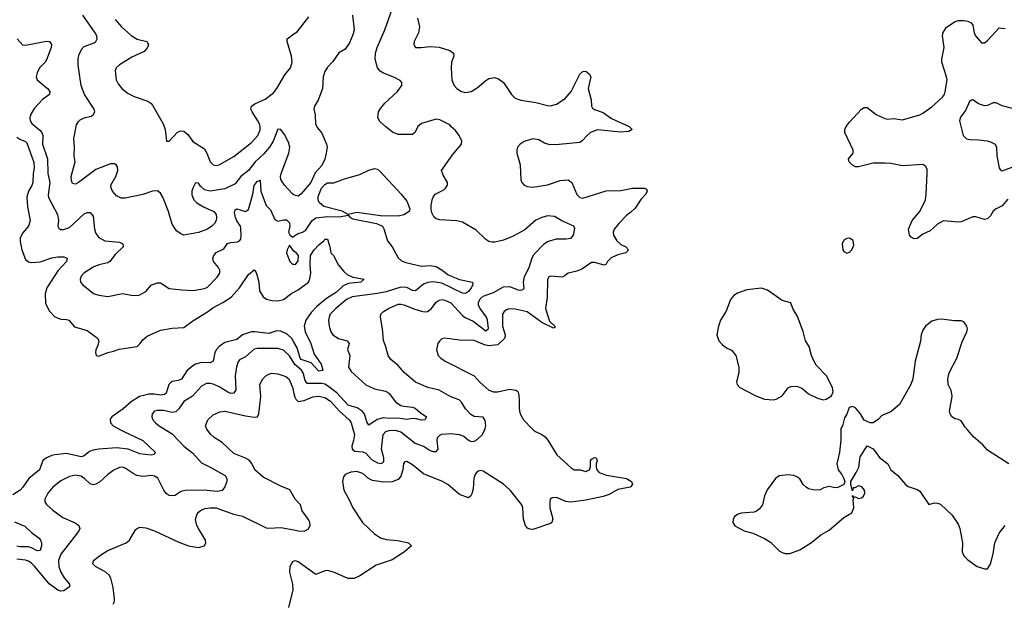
# Model space of a CAD drawing. Header units: inches. Extents: x 1694797 to 1849917, y 907313 to 1017959.
# Tile 556 of 656: x 1798130 to 1804845, y 928825 to 932799. Entities that reach past the tile are written whole.
import ezdxf

# ---------------------------------------------------------------- set-up
doc = ezdxf.new("R2010")
doc.units = ezdxf.units.IN
doc.header["$MEASUREMENT"] = 0
for name, color, linetype in [('B7992', 7, 'Continuous'), ('B7993', 7, 'Continuous'), ('B8902', 7, 'Continuous'), ('B8903', 7, 'Continuous')]:
    doc.layers.add(name, color=color, linetype=linetype)

msp = doc.modelspace()

# ---------------------------------------------------------------- linework, layer by layer
at = {"layer": 'B7992', "color": 5}
for points, elevation in [([(1798821.7, 930000), (1798839.6, 929990), (1798968.7, 929930), (1799053, 929850), (1799047.1, 929832.9), (1799026, 929830), (1798950, 929838.2), (1798870.4, 929870.4), (1798790, 929879.3), (1798670, 929870.6), (1798630, 929862.5), (1798606.6, 929853.4), (1798570, 929825.1), (1798550, 929817.1), (1798450, 929839.4), (1798370, 929832.4), (1798350, 929826.8), (1798312.7, 929810), (1798288.4, 929791.6), (1798265.7, 929730), (1798192.6, 929670), (1798152.2, 929610), (1798132.3, 929590), (1798082.5, 929557.5)], 720), ([(1799128, 930000), (1799170, 929973.6), (1799248.4, 929890), (1799310, 929841.8), (1799370, 929775.8), (1799430, 929748.3), (1799530.2, 929690), (1799542, 929670), (1799542.2, 929650), (1799530, 929612.4), (1799511.9, 929588.1), (1799478.9, 929581.1), (1799408.4, 929588.4), (1799269.1, 929590.9), (1799230, 929580.8), (1799190, 929555.1), (1799170, 929550.9), (1799150, 929554.2), (1799130, 929567.6), (1799113.3, 929590), (1799071.7, 929671.7), (1799050, 929686.4), (1799029.8, 929689.8), (1798970, 929683.9), (1798929.9, 929689.9), (1798903.1, 929703.1), (1798850, 929739.8), (1798830, 929746.2), (1798810, 929744.8), (1798772.8, 929727.2), (1798730, 929697.6), (1798674.4, 929645.6), (1798650, 929630.8), (1798632.6, 929627.4), (1798610, 929634), (1798570.9, 929670.9), (1798545.9, 929685.9), (1798510, 929692.5), (1798470, 929683.2), (1798410, 929653.2), (1798356.2, 929610), (1798320.8, 929570), (1798300.3, 929530), (1798300.5, 929510), (1798311.7, 929491.7), (1798355, 929455), (1798423.2, 929403.2), (1798508.2, 929368.2), (1798533, 929350), (1798540.5, 929330), (1798531.6, 929308.4), (1798410, 929154.5), (1798394.8, 929110), (1798395.9, 929070), (1798409.5, 929030), (1798432.2, 928992.2), (1798470.3, 928950), (1798468.9, 928930), (1798430, 928903), (1798410, 928901.2), (1798390, 928909.2), (1798330.7, 928950.7), (1798230, 929072.2), (1798210, 929093.2), (1798190, 929105.6), (1798170, 929112.3), (1798110, 929120.2)], 740), ([(1800000, 929544.5), (1799971.7, 929591.7), (1799910, 929617.4), (1799790, 929678), (1799734.4, 929730), (1799713, 929773), (1799694.3, 929794.3), (1799670, 929809.2), (1799590, 929841.3), (1799510, 929915.8), (1799456.3, 929950), (1799433.4, 929970), (1799410.6, 930000)], 760), ([(1798768, 928812), (1798776, 928830), (1798777.4, 928850), (1798767, 928927), (1798750.5, 928990), (1798739.3, 929010), (1798718.4, 929030), (1798647.7, 929070), (1798628.8, 929088.8), (1798633, 929110), (1798683.1, 929150), (1798730, 929179.2), (1798856.3, 929230), (1798878.4, 929250), (1798920.3, 929319.7), (1798930, 929329.3), (1798950, 929338), (1798990, 929333.6), (1799050, 929313.7), (1799215.5, 929235.5), (1799281.2, 929210), (1799350, 929198.3), (1799390, 929209.6), (1799400.4, 929230), (1799398, 929250), (1799348.7, 929328.7), (1799338.6, 929350), (1799329.3, 929390), (1799337.6, 929422.4), (1799350, 929440.5), (1799370, 929455.8), (1799394.7, 929465.3), (1799430, 929470.8), (1799470, 929468.9), (1799587.6, 929427.6), (1799650, 929414), (1799810, 929333.7), (1799830, 929330.6), (1799910, 929335.4), (1800000, 929318.9)], 760), ([(1798094.7, 929374.7), (1798164.1, 929344.1), (1798210, 929300.6), (1798262.9, 929262.9), (1798272.2, 929250), (1798277.8, 929230), (1798278.3, 929210), (1798270, 929179.7), (1798250, 929176.2), (1798215.6, 929195.6), (1798190, 929203.5), (1798130, 929203.6), (1798110, 929208.5)], 720), ([(1800000, 929105.3), (1799990, 929101.2), (1799973.4, 929070), (1799970.4, 929030), (1799990.4, 928950), (1799992, 928910), (1799963.7, 928790)], 780)]:
    msp.add_lwpolyline(points, dxfattribs=dict(at, elevation=elevation))
at = {"layer": 'B7993', "color": 5}
for points, elevation in [([(1800000, 931605.9), (1799990, 931612.4), (1799932.7, 931672.7), (1799910.4, 931710), (1799909, 931730), (1799914, 931750), (1799966.5, 931890), (1799972.3, 931930), (1799963.8, 931963.8), (1799935.9, 932015.9), (1799910, 932050.3), (1799890, 932052.7), (1799859.5, 931970), (1799834.6, 931930), (1799795.2, 931884.8), (1799735.8, 931830), (1799691.3, 931770), (1799637.3, 931730), (1799599.1, 931680.9), (1799530, 931646.7), (1799430, 931629), (1799390, 931639.7), (1799364.1, 931664.1), (1799350, 931684.9), (1799330, 931686.4), (1799310, 931650.4), (1799304.5, 931630), (1799305, 931605), (1799318, 931570), (1799337.7, 931550), (1799382.5, 931522.5), (1799454.3, 931490), (1799469.7, 931470), (1799472.6, 931450), (1799469.6, 931430), (1799458.7, 931410), (1799439.6, 931390), (1799410, 931370.3), (1799350, 931348.5), (1799250, 931330.8), (1799230, 931338.8), (1799199.9, 931359.9), (1799170, 931404.7), (1799145.3, 931490), (1799105.7, 931590), (1799090, 931615.5), (1799070, 931632), (1799035.3, 931630), (1798970, 931606), (1798850, 931581.1), (1798822.2, 931582.2), (1798790, 931597.6), (1798762.6, 931630), (1798753.4, 931650), (1798751.6, 931670), (1798786, 931730), (1798800.2, 931770), (1798796.4, 931796.4), (1798789, 931809), (1798775.5, 931815.5), (1798750, 931817.3), (1798650, 931778), (1798530, 931688.4), (1798510, 931677.3), (1798490, 931681), (1798482.9, 931702.9), (1798481.1, 931730), (1798507.6, 931830), (1798500.7, 931870), (1798503.2, 931930), (1798498.2, 931990), (1798517.7, 932082.3), (1798530, 932106), (1798543.1, 932116.9), (1798570, 932129.5), (1798618.4, 932141.6), (1798630.8, 932150), (1798642, 932170), (1798638, 932190), (1798571.5, 932290), (1798549.1, 932350), (1798528.6, 932488.6), (1798528.6, 932531.4), (1798536.2, 932563.8), (1798556.1, 932603.9), (1798570, 932616), (1798638.1, 932641.9), (1798650.3, 932650), (1798658.3, 932670), (1798656.1, 932690), (1798645, 932710), (1798561.1, 932830)], 760), ([(1798781.3, 932801.3), (1798823.6, 932750), (1798890, 932692.1), (1798930, 932667.3), (1798998, 932650), (1799009.1, 932630), (1799001.8, 932610), (1798978.5, 932581.5), (1798895.8, 932544.2), (1798810, 932492), (1798788.7, 932471.3), (1798781.6, 932450), (1798787.8, 932390), (1798802.2, 932362.2), (1798827.2, 932330), (1798870, 932296.1), (1798910, 932275.8), (1799003.2, 932243.2), (1799024.9, 932230), (1799036.7, 932216.7), (1799108.6, 932088.6), (1799123, 932050), (1799131.6, 931971.6), (1799150, 931971), (1799206.9, 932033.1), (1799230, 932041.3), (1799250, 932038.4), (1799277.4, 932017.4), (1799310, 931967.6), (1799390, 931918.6), (1799407.1, 931890), (1799430.1, 931830.1), (1799450, 931809.1), (1799470, 931803.9), (1799490, 931810.2), (1799590, 931865.8), (1799710, 931962.3), (1799754, 932010), (1799768.9, 932048.9), (1799770.4, 932070), (1799766, 932090), (1799754.9, 932110), (1799714.5, 932170), (1799706.2, 932190), (1799710.7, 932209.3), (1799733.6, 932226.4), (1799803, 932257), (1799859.9, 932300.1), (1799883.5, 932330), (1799937.1, 932422.9), (1799977.6, 932470), (1799987.3, 932510), (1799984.7, 932550), (1799954, 932650), (1799954.5, 932670), (1800000, 932701.9)], 780), ([(1798113, 932670), (1798150, 932627.7), (1798170, 932624.9), (1798313.3, 932653.3), (1798333.4, 932650), (1798346.7, 932630), (1798344.9, 932610), (1798313.6, 932526.4), (1798303.7, 932510), (1798266, 932470), (1798250, 932438), (1798243.2, 932410), (1798249.4, 932389.4), (1798320.7, 932330), (1798334.4, 932310), (1798333.4, 932290), (1798285.9, 932254.1), (1798230, 932195.4), (1798205, 932155), (1798198.6, 932130), (1798200.3, 932110), (1798211.8, 932091.8), (1798266.8, 932046.8), (1798280.2, 932030), (1798287.2, 932010), (1798285.9, 931950), (1798319.4, 931850), (1798322, 931750), (1798334.8, 931690), (1798323.1, 931603.1), (1798327.3, 931587.3), (1798387.7, 931470), (1798394.7, 931430), (1798390.4, 931390.4), (1798397.1, 931377.1), (1798408.7, 931368.7), (1798428.6, 931368.6), (1798470, 931381.5), (1798570, 931475.3), (1798590, 931484.4), (1798610, 931483.8), (1798630, 931458.8), (1798641.1, 931370), (1798650, 931341.6), (1798670, 931313.4), (1798710, 931290.3), (1798810, 931281.1), (1798833.4, 931270), (1798834.9, 931250), (1798781.7, 931198.3), (1798744.4, 931150), (1798730, 931142), (1798670, 931128), (1798630, 931111.8), (1798567.4, 931070), (1798550.3, 931050), (1798541.3, 931030), (1798544.4, 931010), (1798560.4, 930990), (1798632.5, 930932.5), (1798670, 930919.7), (1798730, 930912.3), (1798830, 930931.8), (1798890, 930919.5), (1798930, 930917.4), (1798950, 930921.7), (1798990, 930944.4), (1799028.8, 930991.2), (1799070, 931004.5), (1799090, 931004), (1799150, 930967), (1799235.8, 930955.8), (1799313, 930953), (1799390, 930966.5), (1799410, 930975.3), (1799477.6, 931042.4), (1799493.8, 931070), (1799494.6, 931090), (1799486, 931110), (1799452.4, 931150), (1799447.2, 931170), (1799453.8, 931190), (1799470, 931211), (1799523.2, 931236.8), (1799547.7, 931272.3), (1799570, 931279.8), (1799615.9, 931284.1), (1799629.8, 931290.2), (1799637.6, 931302.4), (1799641.2, 931330), (1799638.5, 931378.5), (1799636.1, 931390), (1799610, 931427.2), (1799601.6, 931450), (1799596, 931484), (1799598.6, 931501.4), (1799610, 931509.2), (1799670, 931490.2), (1799690, 931505.3), (1799720.2, 931610), (1799730, 931668), (1799750, 931696.3), (1799770, 931705.5), (1799775.2, 931630), (1799810, 931531.5), (1799841.5, 931501.5), (1799870, 931436.5), (1799890, 931425.4), (1799930, 931435.2), (1799950, 931433.7), (1799970, 931414.9), (1799972.1, 931390), (1799963.5, 931350), (1799971.6, 931331.6), (1799990, 931316.1), (1800000, 931322.6)], 740), ([(1798110, 931997.5), (1798130, 931984.6), (1798169.6, 931969.6), (1798179, 931959), (1798226.2, 931826.2), (1798229.7, 931790), (1798221.9, 931750), (1798219.9, 931690), (1798212.2, 931667.8), (1798189.5, 931630), (1798178.3, 931590), (1798183.2, 931523.2), (1798200.9, 931430), (1798188.9, 931390), (1798150, 931343.6), (1798133.8, 931310), (1798133.7, 931286.3), (1798145.3, 931230), (1798170, 931164.4), (1798190, 931146.9), (1798210, 931144.1), (1798270, 931147.8), (1798350, 931175.9), (1798390, 931182.8), (1798430, 931182.9), (1798452.8, 931172.8), (1798450.2, 931150), (1798390, 931087.1), (1798315.1, 930970), (1798303, 930930), (1798305.2, 930865.2), (1798330, 930813.7), (1798370, 930771.8), (1798410, 930756), (1798450, 930755.3), (1798466, 930750), (1798503.7, 930703.7), (1798590, 930679.6), (1798657.6, 930630), (1798668.7, 930608.7), (1798663.8, 930576.2), (1798650, 930548), (1798647, 930530), (1798651.3, 930510), (1798670, 930503.8), (1798730, 930530.4), (1798770, 930537.6), (1798808.7, 930551.3), (1798930, 930569.4), (1798952, 930590), (1798970, 930615.8), (1798998.7, 930641.3), (1799090, 930681.1), (1799170, 930695.8), (1799250, 930700.1), (1799310, 930745.5), (1799410, 930806), (1799446.2, 930833.8), (1799514.7, 930870), (1799572.3, 930907.7), (1799629.8, 930970.2), (1799690, 931062), (1799730, 931093), (1799740.5, 931080.5), (1799750, 931051.3), (1799760.3, 931010), (1799766.5, 930950), (1799789.5, 930909.5), (1799813.8, 930893.8), (1799850, 930883.5), (1799890, 930881.7), (1799930, 930891.6), (1799986.5, 930933.5), (1800000, 930940.8)], 720), ([(1800000, 931220.8), (1799970, 931260.7), (1799954, 931230), (1799950.4, 931210), (1799955.8, 931190), (1799973, 931150), (1799990, 931133), (1800000, 931131.7)], 740), ([(1800000, 930600.9), (1799985.9, 930625.9), (1799954.4, 930654.4), (1799910, 930674.5), (1799883.5, 930676.5), (1799830, 930658.6), (1799730.7, 930670.7), (1799710, 930669.5), (1799650.2, 930650), (1799610, 930617.7), (1799530, 930597.8), (1799490.2, 930570), (1799471.8, 930550), (1799461.9, 930530), (1799450, 930469.5), (1799430, 930458.7), (1799370, 930461.7), (1799330, 930450.5), (1799310, 930439.5), (1799270, 930403.5), (1799232.9, 930347.1), (1799210, 930338.4), (1799170, 930332.2), (1799157.5, 930322.5), (1799147.9, 930310), (1799128.1, 930251.9), (1799117.3, 930242.7), (1799090, 930239), (1799050, 930246.2), (1799010, 930245.5), (1798947.2, 930230), (1798890, 930193), (1798834.6, 930145.4), (1798757.6, 930090), (1798745.9, 930074.1), (1798750.3, 930050), (1798767.9, 930030), (1798821.7, 930000)], 720), ([(1800000, 930458), (1799970, 930507.2), (1799930, 930546.3), (1799890, 930556.5), (1799750, 930556.5), (1799730, 930551.5), (1799670, 930499.2), (1799630, 930478.9), (1799617.8, 930462.2), (1799608.4, 930431.6), (1799599.8, 930370), (1799604.7, 930275.3), (1799590, 930251.2), (1799570, 930249.9), (1799550, 930258.4), (1799490, 930296), (1799450, 930312.6), (1799430, 930317.5), (1799403, 930317), (1799370, 930300.8), (1799307.7, 930232.3), (1799250, 930194.5), (1799215.5, 930144.5), (1799194.5, 930125.5), (1799170, 930119.5), (1799110, 930134.8), (1799070, 930134.8), (1799050.3, 930129.7), (1799034.4, 930110), (1799032, 930090), (1799038.7, 930070), (1799056.5, 930050), (1799080.3, 930030), (1799128, 930000)], 740), ([(1799410.6, 930000), (1799403, 930010), (1799398, 930030), (1799413.4, 930070), (1799450, 930104.5), (1799494.9, 930125.1), (1799530, 930129.7), (1799670, 930098), (1799730, 930087.7), (1799751.1, 930090), (1799761.9, 930110), (1799773.8, 930230), (1799768.3, 930311.7), (1799788.8, 930350), (1799809.5, 930370.5), (1799830, 930381.5), (1799850, 930387.6), (1799890, 930384.7), (1799944.9, 930364.9), (1799966, 930350), (1799990, 930294), (1800000, 930249.2)], 760)]:
    msp.add_lwpolyline(points, dxfattribs=dict(at, elevation=elevation))
at = {"layer": 'B8902', "color": 5}
msp.add_line((1800688, 930000, 760), (1800690, 930000.1, 760), dxfattribs=at)
for points, elevation in [([(1801634.9, 930000), (1801647.7, 929990), (1801690.2, 929970.2), (1801713.2, 929953.2), (1801731.9, 929931.9), (1801792.4, 929832.4), (1801890, 929742.4), (1801912, 929730), (1801951.5, 929728.5), (1801990, 929718.5), (1801998.7, 929721.3), (1802015.6, 929730), (1802022.4, 929750), (1802023.6, 929790), (1802030, 929802.8), (1802050, 929812.7), (1802062, 929810), (1802067.3, 929790), (1802060.4, 929770), (1802061.1, 929750), (1802066, 929730), (1802082.6, 929710), (1802132.1, 929692.1), (1802267.3, 929670), (1802301.6, 929650), (1802310, 929629.2), (1802294, 929610), (1802210, 929594.6), (1802150, 929561.4), (1802110, 929546.6), (1801990, 929523.1), (1801888.2, 929508.2), (1801853.8, 929513.8), (1801790, 929540.3), (1801762, 929538), (1801748.2, 929530), (1801744.6, 929510), (1801746, 929470), (1801766, 929394), (1801759.3, 929370), (1801750, 929362.4), (1801630, 929321.1), (1801610, 929323.5), (1801592.1, 929332.1), (1801579.7, 929350), (1801567, 929393), (1801561.4, 929470), (1801553.8, 929490), (1801474.3, 929590), (1801430.5, 929630.5), (1801290, 929720.7), (1801270, 929723.9), (1801259.7, 929720.3), (1801246.7, 929713.3), (1801238.6, 929701.4), (1801228.3, 929671.7), (1801221.5, 929598.5), (1801213.9, 929566.1), (1801207.5, 929552.5), (1801190, 929537), (1801130, 929560.9), (1801050, 929628.4), (1801014, 929650), (1800882.8, 929702.8), (1800810, 929763.6), (1800770, 929786.6), (1800756.8, 929783.2), (1800747.2, 929772.8), (1800743.6, 929730), (1800730, 929685.1), (1800710, 929664), (1800670, 929647.2), (1800610, 929644.7), (1800536.1, 929656.1), (1800509.8, 929669.8), (1800470, 929704.2), (1800430, 929718.3), (1800387.5, 929712.5), (1800350, 929698), (1800338.4, 929681.6), (1800332.4, 929650), (1800339.5, 929590), (1800374.4, 929530), (1800402.4, 929470), (1800468.9, 929370), (1800550, 929291.7), (1800590, 929265.8), (1800630, 929252.8), (1800707, 929247), (1800772.5, 929232.5), (1800782, 929230), (1800802, 929210), (1800754.8, 929170), (1800670, 929115.1), (1800560.4, 929079.6), (1800450, 929006.6), (1800410, 928987.8), (1800370, 928988), (1800270, 929031.6), (1800230, 929041.6), (1800210, 929040.5), (1800150, 929016.2), (1800030, 929102), (1800010, 929109.3), (1800000, 929105.3)], 780), ([(1800404.6, 930000), (1800412.5, 929970), (1800407.3, 929930), (1800395.6, 929890), (1800397.2, 929870), (1800416.2, 929856.2), (1800470, 929851.6), (1800490, 929842.8), (1800530, 929799.4), (1800570, 929776.9), (1800590, 929772.6), (1800603.3, 929776.7), (1800613, 929787), (1800612.6, 929810), (1800596.9, 929870), (1800609, 929970), (1800627.5, 929990), (1800650, 929997.7), (1800688, 930000)], 760), ([(1800690, 930000.1), (1800730, 929987.7), (1800827.1, 929910), (1800887.4, 929887.4), (1800930, 929861.1), (1800950, 929854.5), (1800970, 929855.1), (1800983.7, 929870), (1800977.2, 929930), (1800980.2, 929950), (1800995, 929965), (1801008.5, 929971.5), (1801070, 929976.4), (1801128, 929970), (1801158.2, 929958.2), (1801190, 929931.9), (1801210, 929921.7), (1801230, 929923.6), (1801250, 929934.9), (1801285.5, 929970), (1801299.7, 930000)], 760), ([(1803730.9, 930000), (1803730.6, 929930.6), (1803722, 929850), (1803702, 929770), (1803710.8, 929730), (1803738, 929698), (1803751.3, 929670), (1803758, 929650), (1803751, 929629), (1803710, 929609.4), (1803690, 929607.3), (1803650, 929615.1), (1803613.7, 929606.3), (1803590, 929592.7), (1803549.5, 929589.5), (1803510, 929599.3), (1803494, 929610), (1803473.2, 929630), (1803450, 929668.7), (1803430, 929681.2), (1803409.4, 929689.4), (1803370, 929694), (1803310, 929687), (1803284, 929670), (1803228.3, 929591.7), (1803208.5, 929551.5), (1803194.9, 929490), (1803176.5, 929463.5), (1803154, 929446), (1803139, 929441), (1803050, 929434), (1803030, 929427), (1803006, 929410), (1802994.9, 929390), (1802993, 929370), (1803006.3, 929346.3), (1803070, 929312.7), (1803130, 929298), (1803210, 929261.3), (1803250, 929236.4), (1803310, 929177.1), (1803330, 929166), (1803350, 929158.4), (1803382, 929158), (1803450, 929184.4), (1803530, 929232.4), (1803593.6, 929286.4), (1803650, 929317.6), (1803750, 929404.9), (1803804.4, 929435.6), (1803819.6, 929470), (1803814.6, 929525.4), (1803818, 929538), (1803810, 929546), (1803810, 929554), (1803822, 929542), (1803830, 929544.7), (1803850, 929534), (1803870, 929539.1), (1803885.2, 929550), (1803893.3, 929570), (1803891.6, 929590), (1803874, 929614), (1803850, 929619), (1803826, 929606), (1803814, 929606), (1803810, 929586), (1803798, 929630), (1803798, 929650), (1803835.3, 929710), (1803852.5, 929747.5), (1803862, 929818), (1803910, 929892), (1803950, 929871.3), (1803993.7, 929813.7), (1804050.7, 929770), (1804070.8, 929730), (1804118.8, 929690), (1804170.7, 929630), (1804190, 929615.5), (1804250, 929595.5), (1804270, 929582.8), (1804330, 929492), (1804370, 929504), (1804390, 929502.4), (1804410, 929494.4), (1804490, 929420.5), (1804530, 929359.1), (1804542.8, 929330), (1804558.9, 929230), (1804558.4, 929170), (1804570, 929142.8), (1804595.6, 929115.6), (1804661, 929070), (1804710, 929053), (1804730, 929054), (1804750, 929084.7), (1804770, 929156), (1804781.1, 929230), (1804810, 929297.3), (1804850, 929350.4)], 820), ([(1804876.9, 929770), (1804730, 929864), (1804699.6, 929899.6), (1804634.3, 929954.3), (1804595.4, 930000)], 820), ([(1800000, 929318.9), (1800030, 929313.5), (1800069.1, 929310.9), (1800096.4, 929323.6), (1800110.4, 929350), (1800108.9, 929370), (1800099.6, 929390), (1800056.9, 929450), (1800044.9, 929490), (1800008.7, 929530), (1800000, 929544.5)], 760)]:
    msp.add_lwpolyline(points, dxfattribs=dict(at, elevation=elevation))
at = {"layer": 'B8903', "color": 5}
msp.add_line((1800688, 930000, 760), (1800690, 930000.1, 760), dxfattribs=at)
for points, elevation in [([(1801299.7, 930000), (1801304.5, 930010), (1801307.9, 930030), (1801304.9, 930064.9), (1801290, 930088), (1801230, 930093.8), (1801207, 930107), (1801170, 930145.3), (1801144, 930190), (1801127.6, 930207.6), (1801070, 930226), (1800990, 930273), (1800913.4, 930290), (1800830, 930327.4), (1800754.3, 930390), (1800710, 930440.9), (1800660.7, 930480.7), (1800643.7, 930510), (1800627.9, 930567.9), (1800610.3, 930610.3), (1800604.9, 930690), (1800590.5, 930769.5), (1800593.4, 930790), (1800610.6, 930810), (1800644.4, 930830), (1800710, 930858.7), (1800730, 930859.3), (1800750, 930853.8), (1800823.9, 930823.9), (1800870, 930811.6), (1800890, 930807.7), (1800910.1, 930809.9), (1800938.8, 930830), (1800970, 930872.6), (1800990, 930886.2), (1801010.2, 930889.8), (1801030, 930886.6), (1801070, 930867.2), (1801150, 930781.8), (1801168.3, 930768.3), (1801222.3, 930742.3), (1801310, 930677.6), (1801326.4, 930693.6), (1801320.1, 930750), (1801313.8, 930770), (1801269.3, 930829.3), (1801259.6, 930850), (1801259, 930870), (1801270, 930895.2), (1801290, 930912.8), (1801360.5, 930939.5), (1801430, 930977.6), (1801470, 930979.7), (1801530, 930957), (1801550, 930955), (1801561.2, 930958.8), (1801571.1, 930968.9), (1801565, 931010), (1801572.7, 931047.3), (1801604.6, 931110), (1801624.1, 931175.9), (1801639.5, 931200.5), (1801706, 931270), (1801730, 931285.6), (1801790, 931304.4), (1801856.2, 931303.8), (1801890.8, 931310), (1801908, 931330), (1801915.1, 931375.1), (1801910.3, 931390.3), (1801826.9, 931426.9), (1801776.7, 931456.7), (1801730, 931462.6), (1801690, 931450.9), (1801650, 931432.7), (1801574, 931366), (1801490, 931320.6), (1801430, 931296.5), (1801370, 931281.6), (1801350, 931282), (1801330, 931287.3), (1801310, 931300.7), (1801243.6, 931363.6), (1801150, 931419.5), (1801110, 931427.2), (1800994.6, 931434.6), (1800970, 931442), (1800955.2, 931455.2), (1800941.6, 931481.6), (1800936.3, 931510), (1800935.5, 931530), (1800943.8, 931570), (1800950.5, 931590), (1800964, 931610), (1801021.6, 931638.4), (1801034.8, 931650), (1801046.8, 931670), (1801047.3, 931690), (1801018, 931738), (1801007, 931770), (1801081.6, 931878.4), (1801142, 931950), (1801146, 931970), (1801126.8, 932010), (1801103, 932043), (1801071, 932070), (1801062.5, 932082.5), (1800995.3, 932115.3), (1800970, 932121.2), (1800869.6, 932090.4), (1800845.8, 932070), (1800827.7, 932032.3), (1800810, 932015.8), (1800710, 932016.9), (1800672.3, 932032.3), (1800624.4, 932070), (1800585.3, 932105.3), (1800572.2, 932130), (1800577, 932170), (1800590, 932194), (1800621.3, 932230), (1800706, 932310), (1800735.3, 932350), (1800737.1, 932370), (1800724.2, 932384.2), (1800685.8, 932405.8), (1800610, 932434.4), (1800587.9, 932447.9), (1800570, 932470.5), (1800554, 932530), (1800557.5, 932570), (1800568.8, 932610), (1800620.7, 932730), (1800669.1, 932870.9)], 760), ([(1800399, 932830), (1800411.6, 932730), (1800402.7, 932697.3), (1800378.1, 932641.9), (1800350, 932597.6), (1800306.3, 932573.7), (1800266.4, 932513.6), (1800230, 932475.5), (1800210, 932445.3), (1800200.5, 932410), (1800194.3, 932330), (1800166, 932250), (1800140.8, 932210), (1800137.1, 932190), (1800145.6, 932150), (1800147.3, 932087.3), (1800160.8, 932060.8), (1800190, 932024.5), (1800222.9, 931950), (1800225.8, 931930), (1800219.7, 931890), (1800210, 931848.9), (1800190, 931804.5), (1800145.6, 931754.4), (1800115.3, 931690), (1800050, 931611.7), (1800030, 931595.3), (1800010, 931599.5), (1800000, 931605.9)], 760), ([(1800000, 932701.9), (1800022.4, 932717.6), (1800100.8, 932819.2)], 780), ([(1800843.1, 932810), (1800856.5, 932750), (1800848.8, 932710), (1800820.4, 932650), (1800818, 932630), (1800830, 932610.8), (1800868.9, 932608.9), (1800930, 932616.5), (1800990, 932612), (1801062.8, 932590), (1801088, 932570), (1801090.3, 932550), (1801076, 932510), (1801071.9, 932471.9), (1801077.6, 932390), (1801094, 932350), (1801110.4, 932330), (1801142, 932310), (1801170, 932303.6), (1801210, 932310.2), (1801250, 932334.4), (1801310, 932385.5), (1801330, 932397.3), (1801370, 932406), (1801396.5, 932396.5), (1801430.6, 932370), (1801483.7, 932290), (1801510, 932264.9), (1801547.3, 932250), (1801650, 932234.3), (1801730, 932215.2), (1801750, 932212.9), (1801790, 932222.8), (1801850, 932262.6), (1801889.9, 932310.1), (1801950, 932428.2), (1801970, 932446.4), (1801990, 932448), (1802012.7, 932430), (1802024.4, 932410), (1802006.4, 932330), (1802027.2, 932252.8), (1802029.1, 932210), (1802036.4, 932196.4), (1802050, 932186.5), (1802110, 932166.3), (1802166.5, 932126.5), (1802287.2, 932070), (1802308, 932050), (1802283.4, 932036.6), (1802227.6, 932032.4), (1802070, 932047.1), (1802023.8, 932030), (1801999.5, 932010), (1801966.8, 931973.2), (1801950, 931962.4), (1801810, 931947.1), (1801746.5, 931946.5), (1801710, 931957.5), (1801670, 931979.4), (1801630, 931987.9), (1801570, 931969.7), (1801543.1, 931950), (1801525.3, 931930), (1801520.4, 931910), (1801520.5, 931890), (1801544, 931810), (1801548.1, 931708.1), (1801554.8, 931690), (1801570, 931671), (1801590, 931662), (1801630, 931658), (1801730, 931672.2), (1801816.6, 931703.4), (1801870, 931706.7), (1801895.6, 931690), (1801930, 931606), (1801950, 931585.7), (1801970, 931582), (1802130, 931631.5), (1802230, 931633.8), (1802310, 931649.3), (1802390, 931650.2), (1802404.1, 931644.1), (1802410.3, 931630), (1802400.3, 931610), (1802366.8, 931573.2), (1802326.9, 931513.1), (1802296.7, 931483.3), (1802270, 931465.6), (1802217.1, 931410), (1802184.4, 931370), (1802178.4, 931350), (1802178.7, 931330), (1802202, 931290), (1802230, 931266.7), (1802262.8, 931250), (1802282.8, 931230), (1802262.8, 931210), (1802210, 931196.1), (1802164.2, 931175.8), (1802138.7, 931150), (1802130, 931132.7), (1802115.3, 931124.7), (1802050, 931142.8), (1802030, 931143.1), (1801963, 931097), (1801930, 931084.4), (1801870, 931071.5), (1801850, 931054), (1801830, 931044.2), (1801750.5, 931049.5), (1801737.3, 931042.7), (1801730, 931026), (1801726.9, 930906.9), (1801716, 930830), (1801742.4, 930742.4), (1801780.2, 930710), (1801779.2, 930700.8), (1801770, 930694.7), (1801690, 930733.4), (1801590, 930807), (1801510, 930824.5), (1801470, 930826.6), (1801450, 930821), (1801434, 930810), (1801423.6, 930790), (1801423.3, 930710), (1801441.9, 930650), (1801440.3, 930639.7), (1801435.2, 930624.8), (1801390, 930582.4), (1801330, 930574.9), (1801301, 930581), (1801230, 930610.7), (1801130, 930612.8), (1801030, 930626.6), (1801010, 930622.7), (1800992.5, 930607.5), (1800982, 930590), (1800973.4, 930550), (1800984.9, 930510), (1801002.8, 930490), (1801031, 930470), (1801230, 930369.3), (1801270, 930325), (1801330, 930271.7), (1801361, 930261), (1801390, 930260.2), (1801470, 930279.1), (1801513.4, 930273.4), (1801525.1, 930265.1), (1801531.8, 930251.8), (1801537.4, 930210), (1801536, 930150), (1801539.5, 930130), (1801546.3, 930106.3), (1801566, 930070), (1801622, 930010), (1801634.9, 930000)], 780), ([(1804870, 931575.8), (1804830.2, 931529.8), (1804790, 931509.7), (1804770, 931492.6), (1804750, 931462), (1804730, 931441.7), (1804710, 931436), (1804650, 931455.1), (1804630, 931455.1), (1804550, 931421.1), (1804530, 931418.9), (1804430, 931427.1), (1804390, 931403.8), (1804339.6, 931360.4), (1804290, 931337.2), (1804250, 931308), (1804230, 931305.4), (1804210, 931315.1), (1804198.3, 931330), (1804192.1, 931370), (1804216.8, 931430), (1804268.2, 931491.8), (1804307, 931570), (1804312.6, 931607.4), (1804319.4, 931750), (1804317.8, 931777.8), (1804310, 931797.4), (1804290, 931811.4), (1804150, 931802.1), (1804070, 931818.3), (1804030, 931820.9), (1803950, 931819.9), (1803850, 931795.5), (1803830, 931795.6), (1803810, 931807.1), (1803787.3, 931830), (1803782, 931850), (1803815.1, 931890), (1803813.6, 931910), (1803756.4, 932030), (1803758, 932050), (1803766.6, 932070), (1803790, 932100.6), (1803871.8, 932190), (1803890, 932200.3), (1803910, 932199.6), (1803970, 932152.8), (1804030, 932125.5), (1804050, 932120.9), (1804090, 932124.6), (1804150, 932117), (1804268.5, 932151.5), (1804290, 932162), (1804350, 932206), (1804422.7, 932270), (1804436.2, 932290), (1804442.4, 932310), (1804454.2, 932390), (1804451.3, 932410), (1804418, 932510), (1804418.2, 932530), (1804435.1, 932610), (1804422.8, 932690), (1804427.9, 932712.1), (1804450, 932748.9), (1804510, 932788), (1804530, 932793.8), (1804570, 932794.9), (1804596, 932790), (1804618, 932778), (1804630, 932761), (1804639.5, 932710), (1804649.1, 932689.1), (1804690, 932642), (1804710, 932640.5), (1804730, 932656.4), (1804810, 932743), (1804850, 932740.5)], 780), ([(1804943.4, 932183.4), (1804830, 932211.7), (1804790, 932231.5), (1804770, 932231.6), (1804730, 932213.8), (1804710, 932212.6), (1804670, 932224.6), (1804630, 932253.4), (1804627, 932253), (1804610, 932246.8), (1804580.2, 932179.8), (1804545.9, 932134.1), (1804539.8, 932110), (1804564.7, 932010), (1804586.9, 931986.9), (1804610, 931981.5), (1804670, 931981.1), (1804727.3, 931972.7), (1804750, 931966.9), (1804782.7, 931950), (1804792.5, 931930), (1804793.3, 931870), (1804810, 931788), (1804816.5, 931776.5), (1804829.6, 931769.6), (1804910, 931798.5)], 760), ([(1800000, 931322.6), (1800030, 931342.2), (1800058.3, 931350), (1800078.6, 931361.4), (1800124.1, 931430), (1800150, 931448.3), (1800230, 931456.7), (1800310, 931453.8), (1800370, 931465.4), (1800384.1, 931450), (1800402.2, 931442.2), (1800563, 931410), (1800603.2, 931390), (1800612.6, 931372.6), (1800639, 931290), (1800670.2, 931250), (1800710, 931176), (1800734.3, 931154.3), (1800763.1, 931143.1), (1800870, 931119.1), (1800930, 931123.2), (1800970, 931115.9), (1801012.1, 931092.1), (1801050, 931060.6), (1801085, 931045), (1801130, 931028.4), (1801218.8, 931010), (1801219.6, 930990), (1801209.1, 930970), (1801190, 930945), (1801170, 930931.7), (1801150, 930934), (1801010, 931001.2), (1800950, 931010.8), (1800913.1, 931006.9), (1800883.5, 930996.5), (1800830, 930950.7), (1800810, 930953.3), (1800770, 930973.2), (1800730, 930975.9), (1800630, 930943.8), (1800570, 930930.9), (1800398.4, 930910), (1800357.8, 930890), (1800285.2, 930830), (1800248.5, 930790), (1800240.2, 930770), (1800236.8, 930750), (1800239.7, 930710), (1800252.2, 930670), (1800264.7, 930650), (1800304.3, 930624.3), (1800363, 930610), (1800377.8, 930590), (1800365.5, 930550), (1800382, 930510), (1800373, 930430), (1800390, 930399.6), (1800490, 930307.7), (1800550, 930281.8), (1800625.2, 930265.2), (1800638.5, 930258.5), (1800650.3, 930250), (1800693.4, 930193.4), (1800728.9, 930168.9), (1800750, 930162.2), (1800810, 930157.6), (1800827, 930150), (1800860.6, 930120.6), (1800905.5, 930090), (1800893.4, 930070), (1800870, 930067.4), (1800837.3, 930077.3), (1800810, 930079.8), (1800770, 930072.8), (1800710, 930082.4), (1800650, 930078.5), (1800610, 930082.9), (1800567.9, 930072.1), (1800510, 930034.3), (1800497.1, 930057.1), (1800480.4, 930110), (1800466.2, 930130), (1800432.2, 930152.2), (1800370, 930170.8), (1800293.8, 930253.8), (1800230, 930302.5), (1800210, 930313.4), (1800190, 930317.6), (1800090, 930317.3), (1800077.6, 930337.6), (1800064.1, 930390), (1800051.4, 930410), (1800006.8, 930446.8), (1800000, 930458)], 740), ([(1800000, 930940.8), (1800030, 930957), (1800098.5, 931010), (1800108.5, 931031.5), (1800115.4, 931070), (1800109.9, 931129.9), (1800113.5, 931190), (1800138.5, 931230), (1800170, 931264.2), (1800206, 931294), (1800210, 931302.8), (1800230, 931302), (1800246, 931250), (1800251.3, 931210), (1800270.6, 931190.6), (1800304.2, 931124.2), (1800340.9, 931080.9), (1800362.2, 931062.2), (1800403.1, 931043.1), (1800478.8, 931030), (1800457.3, 931010), (1800370, 930999.3), (1800335.4, 930984.6), (1800290, 930941), (1800223.1, 930896.9), (1800156, 930844), (1800118.2, 930801.8), (1800082.3, 930750), (1800070.2, 930710), (1800077.8, 930670), (1800116, 930590), (1800138.8, 930518.8), (1800184.9, 930450), (1800198, 930410), (1800194, 930406), (1800170, 930402), (1800117.9, 930457.9), (1800050, 930482.7), (1800042.1, 930490), (1800021.9, 930561.9), (1800000, 930600.9)], 720), ([(1800000, 931131.7), (1800010, 931130.5), (1800030, 931154.8), (1800032.5, 931190), (1800016.4, 931210), (1800000.4, 931220.4), (1800000, 931220.8)], 740), ([(1804595.4, 930000), (1804579.1, 930019.1), (1804550, 930062.4), (1804530, 930072.6), (1804510, 930076.3), (1804486.3, 930090), (1804475.1, 930110), (1804472.2, 930130), (1804489.6, 930229.6), (1804487.8, 930247.8), (1804483.7, 930270), (1804461.6, 930310), (1804459.7, 930350), (1804468.2, 930391.8), (1804520.5, 930490), (1804558, 930602), (1804589.6, 930670), (1804593.6, 930690), (1804589.5, 930710), (1804570, 930738), (1804550, 930744.5), (1804505.4, 930745.4), (1804417.2, 930757.2), (1804390, 930755.6), (1804350, 930742), (1804307.3, 930710), (1804290, 930682), (1804279.1, 930650), (1804272.5, 930607.5), (1804236.3, 930470), (1804220.7, 930350), (1804207.3, 930310), (1804130, 930174), (1804070, 930125.2), (1804010, 930099), (1803986.4, 930073.6), (1803950.9, 930049.1), (1803930, 930048.7), (1803890, 930068), (1803864, 930110), (1803830, 930152.7), (1803810, 930161.2), (1803786.8, 930153.2), (1803770, 930108), (1803755.3, 930084.7), (1803741, 930030), (1803731, 930010), (1803730.9, 930000)], 820), ([(1800000, 930249.2), (1800005.3, 930225.3), (1800013.3, 930210), (1800030, 930195.8), (1800070, 930202), (1800130, 930226), (1800170, 930231.4), (1800210, 930222.6), (1800250, 930198.3), (1800310.2, 930130.2), (1800377.7, 930070), (1800391.3, 930050), (1800404.6, 930000)], 760)]:
    msp.add_lwpolyline(points, dxfattribs=dict(at, elevation=elevation))
for points, elevation in [([(1800710, 931459.6), (1800590, 931462.1), (1800430, 931483.3), (1800370, 931471.7), (1800330, 931492.8), (1800204.2, 931524.2), (1800173.1, 931553.1), (1800165.2, 931570), (1800165.6, 931594.4), (1800188.8, 931651.2), (1800210, 931675.1), (1800230, 931686.4), (1800272.9, 931687.1), (1800346.2, 931713.8), (1800450, 931742.5), (1800510, 931772.5), (1800550, 931785), (1800570, 931779.1), (1800590, 931762.3), (1800730.8, 931610), (1800770, 931560.7), (1800791.4, 931510), (1800785.1, 931490), (1800750, 931467.8)], 740), ([(1803790, 931309.3), (1803770, 931306.6), (1803750, 931296), (1803739.1, 931270), (1803742.8, 931230), (1803750, 931218), (1803770, 931206.8), (1803790, 931214.8), (1803805.2, 931230), (1803818, 931262), (1803813.3, 931293.3)], 820), ([(1803190, 930969.2), (1803090, 930956), (1803026.2, 930933.8), (1803000.9, 930919.1), (1802977.3, 930890), (1802948.5, 930811.5), (1802908.4, 930750), (1802894.9, 930710), (1802884.9, 930650), (1802898.8, 930610), (1802922, 930582), (1802950, 930560.7), (1802985.2, 930545.2), (1803014.8, 930510), (1803034.8, 930430), (1803034.8, 930390), (1803018, 930330), (1803022, 930310), (1803042, 930290), (1803150, 930234), (1803210, 930210.6), (1803270, 930206.8), (1803290, 930210.8), (1803330, 930234.8), (1803371.9, 930288.1), (1803390, 930297.3), (1803430, 930300.7), (1803465.2, 930285.2), (1803510, 930246.8), (1803570, 930218.8), (1803610, 930206.8), (1803630, 930211), (1803665.6, 930234.4), (1803678, 930262), (1803673.2, 930290), (1803632.7, 930370), (1803562, 930442), (1803547.2, 930467.2), (1803529.4, 930510), (1803514, 930570), (1803489.4, 930610), (1803472.5, 930672.5), (1803434.6, 930774.6), (1803402, 930830), (1803388.4, 930868.4), (1803330, 930885.2), (1803230, 930954)], 820)]:
    msp.add_lwpolyline(points, close=True, dxfattribs=dict(at, elevation=elevation))

doc.saveas('drawing.dxf')
